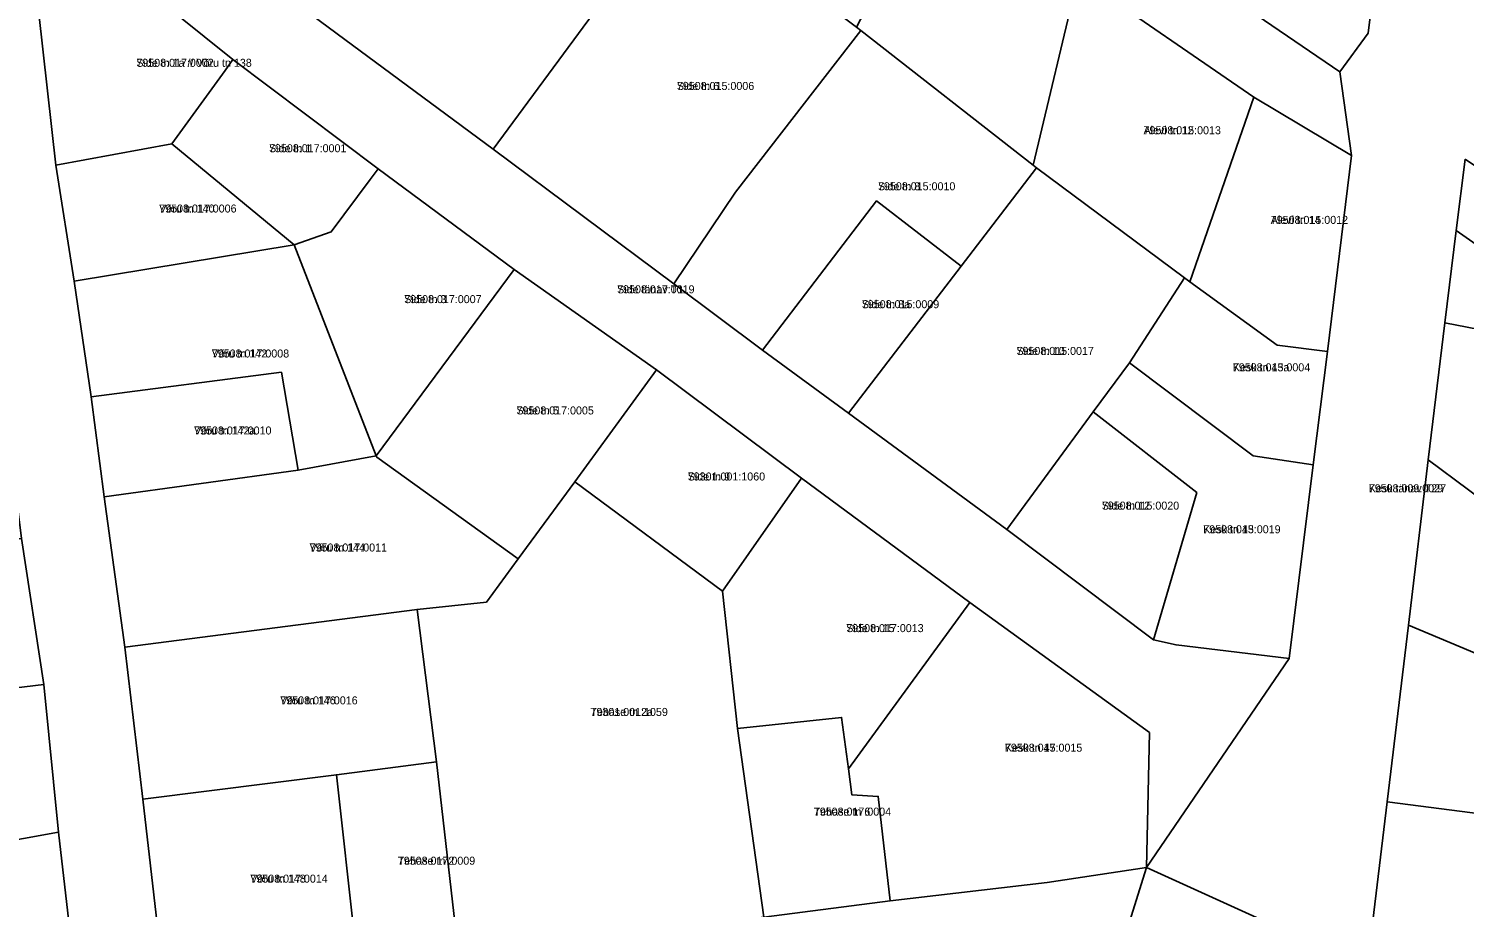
# Model space of a CAD drawing. Extents: x 643847 to 663718, y 6468443 to 6482775.
# Drawn here: x 659220.2 to 659489.3, y 6472257.2 to 6472421.9 of the extents above; entities that cross this region are included whole.
import ezdxf

# ---------------------------------------------------------------- set-up
doc = ezdxf.new("R2010")
doc.units = 0
for name, color, linetype in [('L_AADRESS', 7, 'Continuous'), ('PIIR', 7, 'Continuous'), ('TUNNUS', 7, 'Continuous')]:
    doc.layers.add(name, color=color, linetype=linetype)

msp = doc.modelspace()

# ---------------------------------------------------------------- linework, layer by layer
at = {"layer": 'PIIR'}
for points in [[(659229.09, 6472243.12), (659225.8, 6472271.29), (659223.06, 6472298.97), (659218.9, 6472326.37), (659218.51, 6472329.43), (659215, 6472356.51), (659192.6, 6472353.15), (659161.99, 6472348.57), (659160.1, 6472345.98), (659162.04, 6472334.15), (659140.17, 6472330.91), (659136.86, 6472352.07), (659149.1, 6472354), (659171.26, 6472357.49), (659213.75, 6472364.19), (659204.41, 6472421.46), (659200.88, 6472463.86), (659199.4, 6472479.76), (659200.1, 6472539.86), (659200.28, 6472554.61), (659200.87, 6472600.83), (659200.94, 6472606.9), (659201.61, 6472660.35)], [(659239.47, 6472647.29), (659238.85, 6472624.99), (659237.64, 6472617.68), (659234.58, 6472595.13), (659230.9, 6472569.58), (659229.42, 6472557.47), (659226.03, 6472533.71), (659220.51, 6472479.94), (659221.35, 6472432.09), (659225.33, 6472396.34), (659228.76, 6472374.58), (659231.97, 6472352.9), (659234.35, 6472334.17), (659238.23, 6472305.98), (659241.6, 6472277.49), (659245.75, 6472241.64)], [(659489.5, 6472397.42), (659487.8, 6472384.09), (659485.64, 6472366.76), (659482.57, 6472341.11), (659478.85, 6472310.14), (659474.86, 6472277.02), (659471.12, 6472245.9), (659429.74, 6472264.68), (659456.47, 6472303.87), (659461, 6472340.17), (659463.65, 6472361.4), (659468.17, 6472398.11), (659465.98, 6472413.8), (659471.31, 6472421.08), (659475.35, 6472454.05), (659477.02, 6472467.25), (659479.22, 6472485.05), (659482.02, 6472507.16), (659482.05, 6472507.56), (659485.72, 6472533.87), (659489.12, 6472559.29), (659492.45, 6472582.38), (659488.73, 6472605.6), (659485.3, 6472635.46)], [(659424.69, 6472248.5), (659429.74, 6472264.68), (659471.12, 6472245.9)]]:
    msp.add_lwpolyline(points, dxfattribs=at)
for points in [[(659230.9, 6472569.58), (659246.6, 6472559.92), (659260.68, 6472552.14), (659270.95, 6472545.95), (659307.43, 6472522.05), (659340.44, 6472499.4), (659350.89, 6472492.4), (659374.07, 6472476.55), (659393.65, 6472463.2), (659418.32, 6472446.4), (659444.8, 6472428.34), (659465.98, 6472413.8), (659468.17, 6472398.11), (659449.88, 6472409.08), (659416.93, 6472431.76), (659389.99, 6472450.32), (659365.97, 6472466.89), (659342.6, 6472483.04), (659319.83, 6472498.81), (659278.08, 6472528.61), (659258.7, 6472540.42), (659235.67, 6472553.9), (659229.42, 6472557.47)], [(659221.35, 6472432.09), (659220.51, 6472479.94), (659231.22, 6472458.25), (659242.12, 6472447.48), (659272.03, 6472425.36), (659307.26, 6472399.3), (659341.14, 6472374.06), (659357.77, 6472361.65), (659373.9, 6472349.82), (659403.56, 6472328.07), (659431.08, 6472307.39), (659435.28, 6472306.4), (659456.47, 6472303.87), (659429.74, 6472264.68), (659430.28, 6472289.99), (659396.64, 6472314.37), (659365.08, 6472337.66), (659337.92, 6472357.94), (659311.25, 6472376.77), (659285.76, 6472395.61), (659258.52, 6472416.1), (659237.34, 6472433.17)], [(659272.03, 6472425.36), (659307.31, 6472473.35), (659328.07, 6472457.96), (659342.64, 6472447.14), (659326.1, 6472424.82), (659307.26, 6472399.3)], [(659475.35, 6472454.05), (659471.31, 6472421.08), (659465.98, 6472413.8), (659444.8, 6472428.34), (659451.24, 6472468.16)], [(659416.93, 6472431.76), (659408.5, 6472396.33), (659376.19, 6472421.59), (659375.36, 6472422.21), (659389.99, 6472450.32)], [(659307.26, 6472399.3), (659326.1, 6472424.82), (659342.64, 6472447.14), (659351.4, 6472440.16), (659375.36, 6472422.21), (659376.19, 6472421.59), (659352.68, 6472391.28), (659341.14, 6472374.06)], [(659221.35, 6472432.09), (659237.34, 6472433.17), (659258.52, 6472416.1), (659257.05, 6472414.08), (659247.04, 6472400.33), (659225.33, 6472396.34)], [(659436.87, 6472375.2), (659409.12, 6472395.84), (659408.5, 6472396.33), (659416.93, 6472431.76), (659449.88, 6472409.08), (659437.88, 6472374.47)], [(659341.14, 6472374.06), (659352.68, 6472391.28), (659376.19, 6472421.59), (659408.5, 6472396.33), (659409.12, 6472395.84), (659395, 6472377.39), (659379.17, 6472389.62), (659357.77, 6472361.65)], [(659285.76, 6472395.61), (659284.26, 6472393.61), (659276.94, 6472383.85), (659269.99, 6472381.39), (659247.04, 6472400.33), (659257.05, 6472414.08), (659258.52, 6472416.1)], [(659468.17, 6472398.11), (659463.65, 6472361.4), (659454.23, 6472362.58), (659437.88, 6472374.47), (659449.88, 6472409.08)], [(659225.33, 6472396.34), (659247.04, 6472400.33), (659269.99, 6472381.39), (659228.76, 6472374.58)], [(659373.9, 6472349.82), (659395, 6472377.39), (659409.12, 6472395.84), (659436.87, 6472375.2), (659426.56, 6472359.28), (659419.76, 6472350.1), (659403.56, 6472328.07)], [(659489.5, 6472397.42), (659521.12, 6472376.07), (659536.6, 6472365.82), (659553.32, 6472354.57), (659574.86, 6472340.08), (659611.86, 6472338.31), (659648.59, 6472336.27), (659673.32, 6472335.6), (659697.78, 6472334.27), (659709.65, 6472333.84), (659714.17, 6472333.85), (659744.34, 6472332.59), (659774.21, 6472331.41), (659775.22, 6472318.7), (659732.14, 6472320.71), (659672.98, 6472323.32), (659647.01, 6472324.14), (659616.55, 6472325.39), (659592.58, 6472326.38), (659570.17, 6472327.34), (659550.57, 6472340.72), (659530.84, 6472354.19), (659510, 6472368.5), (659487.8, 6472384.09)], [(659284.26, 6472393.61), (659285.76, 6472395.61), (659311.25, 6472376.77), (659285.39, 6472341.86), (659269.99, 6472381.39), (659276.94, 6472383.85)], [(659357.77, 6472361.65), (659379.17, 6472389.62), (659395, 6472377.39), (659373.9, 6472349.82)], [(659487.8, 6472384.09), (659510, 6472368.5), (659507.73, 6472349.26), (659494.71, 6472350.72), (659496.27, 6472364.74), (659485.64, 6472366.76)], [(659269.99, 6472381.39), (659285.39, 6472341.86), (659270.75, 6472339.17), (659267.61, 6472357.53), (659231.97, 6472352.9), (659228.76, 6472374.58)], [(659285.39, 6472341.86), (659311.25, 6472376.77), (659337.92, 6472357.94), (659322.58, 6472337), (659311.96, 6472322.52), (659285.51, 6472341.57)], [(659461, 6472340.17), (659449.71, 6472341.86), (659426.56, 6472359.28), (659436.87, 6472375.2), (659437.88, 6472374.47), (659454.23, 6472362.58), (659463.65, 6472361.4)], [(659485.64, 6472366.76), (659496.27, 6472364.74), (659494.71, 6472350.72), (659507.73, 6472349.26), (659505.22, 6472324.22), (659482.57, 6472341.11)], [(659461, 6472340.17), (659456.47, 6472303.87), (659435.28, 6472306.4), (659431.08, 6472307.39), (659439.18, 6472334.95), (659419.76, 6472350.1), (659426.56, 6472359.28), (659449.71, 6472341.86)], [(659231.97, 6472352.9), (659267.61, 6472357.53), (659270.75, 6472339.17), (659234.35, 6472334.17)], [(659350.3, 6472316.51), (659322.58, 6472337), (659337.92, 6472357.94), (659365.08, 6472337.66)], [(659431.08, 6472307.39), (659403.56, 6472328.07), (659419.76, 6472350.1), (659439.18, 6472334.95)], [(659234.35, 6472334.17), (659270.75, 6472339.17), (659285.39, 6472341.86), (659285.51, 6472341.57), (659311.96, 6472322.52), (659306.02, 6472314.45), (659293.03, 6472313.06), (659238.23, 6472305.98)], [(659482.57, 6472341.11), (659505.22, 6472324.22), (659516.04, 6472315.38), (659530.43, 6472304.34), (659523.81, 6472291.25), (659478.85, 6472310.14)], [(659358.02, 6472255.39), (659307.63, 6472249.17), (659306.89, 6472254.35), (659300.17, 6472253.89), (659296.66, 6472284.49), (659293.03, 6472313.06), (659306.02, 6472314.45), (659311.96, 6472322.52), (659322.58, 6472337), (659350.3, 6472316.51), (659353.06, 6472290.72)], [(659396.64, 6472314.37), (659373.86, 6472283.16), (659372.6, 6472292.82), (659353.06, 6472290.72), (659350.3, 6472316.51), (659365.08, 6472337.66)], [(659223.06, 6472298.97), (659168.6, 6472292.42), (659164.41, 6472319.7), (659185.17, 6472322.61), (659188.3, 6472322.05), (659218.9, 6472326.37)], [(659238.23, 6472305.98), (659293.03, 6472313.06), (659296.66, 6472284.49), (659277.91, 6472282.07), (659241.6, 6472277.49)], [(659429.74, 6472264.68), (659411.12, 6472261.87), (659381.7, 6472258.42), (659379.46, 6472278.02), (659374.49, 6472278.32), (659373.86, 6472283.16), (659396.64, 6472314.37), (659430.28, 6472289.99)], [(659478.85, 6472310.14), (659523.81, 6472291.25), (659514.1, 6472271.95), (659474.86, 6472277.02)], [(659225.8, 6472271.29), (659144.26, 6472256.59), (659143.64, 6472256.48), (659124.68, 6472253.05), (659117.5, 6472251.75), (659105.95, 6472284.9), (659168.6, 6472292.42), (659223.06, 6472298.97)], [(659374.49, 6472278.32), (659379.46, 6472278.02), (659381.7, 6472258.42), (659358.02, 6472255.39), (659353.06, 6472290.72), (659372.6, 6472292.82), (659373.86, 6472283.16)], [(659281.86, 6472245.92), (659281.34, 6472251.08), (659277.91, 6472282.07), (659296.66, 6472284.49), (659300.17, 6472253.89), (659300.22, 6472253.36), (659300.93, 6472248.34)], [(659241.6, 6472277.49), (659277.91, 6472282.07), (659281.34, 6472251.08), (659281.86, 6472245.92), (659245.75, 6472241.64)], [(659474.86, 6472277.02), (659514.1, 6472271.95), (659505.16, 6472254.32), (659494.93, 6472233.9), (659471.12, 6472245.9)], [(659229.09, 6472243.12), (659219.15, 6472242.09), (659165.95, 6472237.16), (659164.99, 6472241.74), (659144.26, 6472256.59), (659225.8, 6472271.29)], [(659313.65, 6472235), (659271.02, 6472230.17), (659253.87, 6472227.9), (659248.18, 6472224.99), (659245.75, 6472241.64), (659281.86, 6472245.92), (659300.93, 6472248.34), (659307.63, 6472249.17), (659358.02, 6472255.39), (659381.7, 6472258.42), (659411.12, 6472261.87), (659429.74, 6472264.68), (659424.69, 6472248.5), (659404.26, 6472246.32), (659386.23, 6472244.03), (659361.56, 6472240.9), (659339.8, 6472238.07)]]:
    msp.add_lwpolyline(points, close=True, dxfattribs=at)

# ---------------------------------------------------------------- texts
at = {"layer": 'L_AADRESS'}
for s, p in [('Side tn 1a // Võru tn 138', (659240.41, 6472414.76)), ('Side tn 6', (659341.72, 6472410.42)), ('Alevi tn 12', (659429.19, 6472402.12)), ('Side tn 1', (659265.28, 6472398.75)), ('Side tn 8', (659379.42, 6472391.62)), ('Võru tn 140', (659244.69, 6472387.45)), ('Alevi tn 14', (659453.03, 6472385.32)), ('Side tn 3', (659290.62, 6472370.47)), ('Side tänav T1', (659330.53, 6472372.31)), ('Side tn 8a', (659376.39, 6472369.52)), ('Võru tn 142', (659254.55, 6472360.28)), ('Side tn 10', (659405.38, 6472360.76)), ('Kesk tn 43a', (659445.93, 6472357.69)), ('Side tn 5', (659311.66, 6472349.61)), ('Võru tn 142a', (659251.24, 6472345.85)), ('Side tn 9', (659343.76, 6472337.23)), ('Kesk tänav T29', (659471.4, 6472335.02)), ('Side tn 12', (659421.37, 6472331.77)), ('Kesk tn 43', (659440.38, 6472327.34)), ('Võru tn 144', (659272.89, 6472323.92)), ('Side tn 15', (659373.47, 6472308.81)), ('Võru tn 146', (659267.39, 6472295.27)), ('Tehase tn 2a', (659325.53, 6472293.1)), ('Kesk tn 45', (659403.21, 6472286.4)), ('Tehase tn 6', (659367.38, 6472274.42)), ('Tehase tn 2', (659289.42, 6472265.22)), ('Võru tn 148', (659261.78, 6472261.86))]:
    msp.add_text(s, height=1.5, dxfattribs=at).set_placement(p)
at = {"layer": 'TUNNUS'}
for s, p in [('79508:017:0002', (659240.41, 6472414.76)), ('79508:015:0006', (659341.72, 6472410.42)), ('79508:015:0013', (659429.19, 6472402.12)), ('79508:017:0001', (659265.28, 6472398.75)), ('79508:015:0010', (659379.42, 6472391.62)), ('79508:017:0006', (659244.69, 6472387.45)), ('79508:015:0012', (659453.03, 6472385.32)), ('79508:017:0007', (659290.62, 6472370.47)), ('79508:017:0019', (659330.53, 6472372.31)), ('79508:015:0009', (659376.39, 6472369.52)), ('79508:017:0008', (659254.55, 6472360.28)), ('79508:015:0017', (659405.38, 6472360.76)), ('79508:015:0004', (659445.93, 6472357.69)), ('79508:017:0005', (659311.66, 6472349.61)), ('79508:017:0010', (659251.24, 6472345.85)), ('79301:001:1060', (659343.76, 6472337.23)), ('79508:009:0027', (659471.4, 6472335.02)), ('79508:015:0020', (659421.37, 6472331.77)), ('79508:015:0019', (659440.38, 6472327.34)), ('79508:017:0011', (659272.89, 6472323.92)), ('79508:017:0013', (659373.47, 6472308.81)), ('79508:017:0016', (659267.39, 6472295.27)), ('79301:001:1059', (659325.53, 6472293.1)), ('79508:017:0015', (659403.21, 6472286.4)), ('79508:017:0004', (659367.38, 6472274.42)), ('79508:017:0009', (659289.42, 6472265.22)), ('79508:017:0014', (659261.78, 6472261.86))]:
    msp.add_text(s, height=1.5, dxfattribs=at).set_placement(p)

doc.saveas('drawing.dxf')
